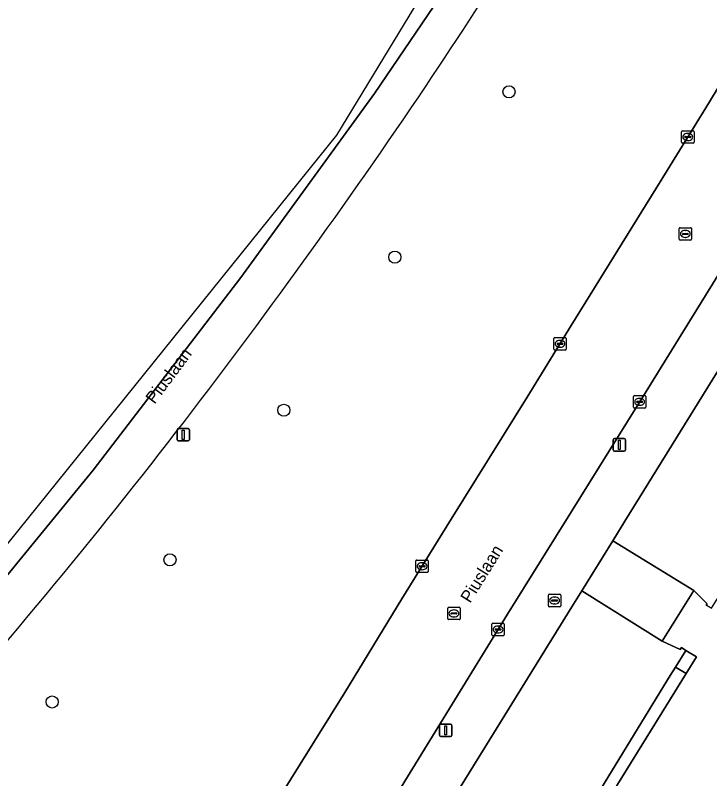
# Model space of a CAD drawing. Extents: x 162803 to 163818, y 381639 to 382475.
# Drawn here: x 162911.9 to 162967.9, y 382135.2 to 382196.8 of the extents above; entities that cross this region are included whole.
import ezdxf

# ---------------------------------------------------------------- set-up
doc = ezdxf.new("R2010")
doc.units = 0
for name, color, linetype in [('IMGEO_Berm_groen', 7, 'Continuous'), ('IMGEO_Boom', 7, 'Continuous'), ('IMGEO_Brandkraan', 7, 'Continuous'), ('IMGEO_Groenvoorziening', 7, 'Continuous'), ('IMGEO_Kolk', 7, 'Continuous'), ('IMGEO_Lichtmast', 7, 'Continuous'), ('IMGEO_Openbare_ruimte_label', 7, 'Continuous'), ('IMGEO_Pand', 7, 'Continuous'), ('IMGEO_Rijbaan_lokaal_gesloten', 7, 'Continuous'), ('IMGEO_Rijbaan_regionaal_gesloten', 7, 'Continuous'), ('IMGEO_Rioolput', 7, 'Continuous'), ('IMGEO_Voetpad_open', 7, 'Continuous')]:
    doc.layers.add(name, color=color, linetype=linetype)

msp = doc.modelspace()

# ---------------------------------------------------------------- linework, layer by layer
at = {"layer": 'IMGEO_Berm_groen'}
msp.add_lwpolyline([(162924.182, 382121.333), (162925.442, 382122.831), (162927.482, 382125.349), (162930.043, 382128.996), (162932.393, 382132.453), (162938.444, 382142.165), (162943.036, 382149.709), (162947.027, 382156.124), (162953.158, 382165.967), (162956.71, 382171.753), (162963.882, 382183.343), (162967.573, 382189.32), (162970.994, 382194.935), (162976.232, 382203.382), (162977.901, 382206.074)], dxfattribs=at)
for centre, radius, start, end in [((162511.222, 382481.658), 522.105, 326.18448, 329.31553), ((162492.66, 382496.443), 545.759, 322.36314, 325.97939), ((162533.579, 382465.778), 494.631, 318.12849, 322.28165)]:
    msp.add_arc(centre, radius, start, end, dxfattribs=at)
at = {"layer": 'IMGEO_Boom'}
for centre in [(162951.688, 382190.604), (162942.47, 382177.267), (162933.522, 382164.92), (162924.333, 382152.853), (162914.827, 382141.396)]:
    msp.add_circle(centre, 0.489, dxfattribs=at)
at = {"layer": 'IMGEO_Brandkraan'}
for p, q in [((162954.861, 382149.15), (162954.861, 382150.002)), ((162954.936, 382150.076), (162955.788, 382150.076)), ((162955.862, 382150.002), (162955.862, 382149.15)), ((162955.12, 382149.57), (162955.12, 382149.582)), ((162955.558, 382149.533), (162955.16, 382149.533)), ((162955.163, 382149.619), (162955.561, 382149.619)), ((162955.372, 382149.296), (162955.347, 382149.296)), ((162955.349, 382149.856), (162955.374, 382149.856)), ((162955.604, 382149.582), (162955.604, 382149.57)), ((162955.788, 382149.076), (162954.936, 382149.076))]:
    msp.add_line(p, q, dxfattribs=at)
for points in [[(162954.861, 382149.15), (162954.861, 382150.002)], [(162954.936, 382150.076), (162955.788, 382150.076)], [(162955.862, 382150.002), (162955.862, 382149.15)], [(162955.788, 382149.076), (162954.936, 382149.076)]]:
    msp.add_lwpolyline(points, dxfattribs=at)
for centre, radius, start, end in [((162954.938, 382150), 0.0765, 91.55205, 178.44795), ((162954.938, 382150), 0.0765, 91.55205, 178.44795), ((162955.786, 382150), 0.0765, 1.55205, 88.44795), ((162955.786, 382150), 0.0765, 1.55205, 88.44795), ((162955.16, 382149.579), 0.0403, 85.87752, 175.75265), ((162955.157, 382149.569), 0.0366, 178.93798, 274.71019), ((162955.561, 382149.576), 0.043, 264.86636, 352.45326), ((162955.565, 382149.581), 0.0386, 1.73085, 96.63898), ((162954.938, 382149.152), 0.0765, 181.55205, 268.44795), ((162954.938, 382149.152), 0.0765, 181.55205, 268.44795), ((162955.786, 382149.152), 0.0765, 271.55205, 358.44795), ((162955.786, 382149.152), 0.0765, 271.55205, 358.44795)]:
    msp.add_arc(centre, radius, start, end, dxfattribs=at)
for centre, major_axis, ratio, start_param, end_param in [((162955.348, 382149.576), (-0.387, 0.002), 0.722429, 4.712389, 7.853982), ((162955.373, 382149.576), (-0.39, 0.002), 0.717154, 1.570796, 4.712389)]:
    msp.add_ellipse(centre, major_axis=major_axis, ratio=ratio, start_param=start_param, end_param=end_param, dxfattribs=at)
at = {"layer": 'IMGEO_Groenvoorziening'}
for points in [[(162979.798, 382172.176), (162978.87, 382172.841), (162976.775, 382174.343), (162978.797, 382177.611), (162980.01, 382177.002), (162987.516, 382189.209), (162998.636, 382182.387), (163000, 382184.546), (163001.411, 382187.044), (162985.712, 382195.825), (162961.039, 382155.97), (162960.061, 382154.39), (162966.586, 382150.385), (162967.672, 382149.317), (162967.602, 382149.204), (162968.018, 382148.947), (162969.226, 382150.899), (162968.541, 382151.323), (162973.736, 382160.028), (162972.836, 382160.753)], [(162964.687, 382143.52), (162965.112, 382144.206), (162965.949, 382145.559), (162965.6, 382145.775), (162965.505, 382145.621), (162964.052, 382146.289), (162957.563, 382150.357), (162956.76, 382149.06), (162943.979, 382128.415), (162949.687, 382125.09), (162961.296, 382118.907), (162961.56, 382119.332), (162963.795, 382122.934), (162955.309, 382128.186)]]:
    msp.add_lwpolyline(points, close=True, dxfattribs=at)
at = {"layer": 'IMGEO_Kolk'}
for p, q in [((162965.687, 382187.457), (162966.539, 382187.457)), ((162965.612, 382186.531), (162965.612, 382187.383)), ((162965.871, 382186.951), (162965.871, 382186.963)), ((162966.309, 382186.914), (162965.911, 382186.914)), ((162965.914, 382187), (162966.312, 382187)), ((162966.1, 382187.237), (162966.125, 382187.237)), ((162966.355, 382186.963), (162966.355, 382186.951)), ((162966.613, 382187.383), (162966.613, 382186.531)), ((162966.539, 382186.457), (162965.687, 382186.457)), ((162966.123, 382186.677), (162966.098, 382186.677)), ((162955.302, 382169.851), (162955.302, 382170.703)), ((162955.377, 382170.777), (162956.229, 382170.777)), ((162955.561, 382170.271), (162955.561, 382170.283)), ((162955.999, 382170.234), (162955.601, 382170.234)), ((162955.604, 382170.32), (162956.002, 382170.32)), ((162955.79, 382170.557), (162955.815, 382170.557)), ((162956.045, 382170.283), (162956.045, 382170.271)), ((162956.303, 382170.703), (162956.303, 382169.851)), ((162956.229, 382169.777), (162955.377, 382169.777)), ((162955.813, 382169.997), (162955.788, 382169.997)), ((162961.726, 382165.176), (162961.726, 382166.028)), ((162961.801, 382166.102), (162962.653, 382166.102)), ((162962.727, 382166.028), (162962.727, 382165.176)), ((162961.985, 382165.596), (162961.985, 382165.608)), ((162962.423, 382165.559), (162962.025, 382165.559)), ((162962.028, 382165.645), (162962.426, 382165.645)), ((162962.237, 382165.322), (162962.212, 382165.322)), ((162962.214, 382165.882), (162962.239, 382165.882)), ((162962.469, 382165.608), (162962.469, 382165.596)), ((162962.653, 382165.102), (162961.801, 382165.102)), ((162944.171, 382151.914), (162944.171, 382152.766)), ((162944.246, 382152.84), (162945.098, 382152.84)), ((162944.473, 382152.383), (162944.871, 382152.383)), ((162944.659, 382152.62), (162944.684, 382152.62)), ((162945.172, 382152.766), (162945.172, 382151.914)), ((162945.098, 382151.84), (162944.246, 382151.84)), ((162944.43, 382152.334), (162944.43, 382152.346)), ((162944.868, 382152.297), (162944.47, 382152.297)), ((162944.682, 382152.06), (162944.657, 382152.06)), ((162944.914, 382152.346), (162944.914, 382152.334)), ((162950.303, 382146.811), (162950.303, 382147.663)), ((162950.378, 382147.737), (162951.23, 382147.737)), ((162950.791, 382147.517), (162950.816, 382147.517)), ((162951.304, 382147.663), (162951.304, 382146.811)), ((162950.562, 382147.231), (162950.562, 382147.243)), ((162951, 382147.194), (162950.602, 382147.194)), ((162950.605, 382147.28), (162951.003, 382147.28)), ((162950.814, 382146.957), (162950.789, 382146.957)), ((162951.046, 382147.243), (162951.046, 382147.231)), ((162951.23, 382146.737), (162950.378, 382146.737))]:
    msp.add_line(p, q, dxfattribs=at)
for points in [[(162965.687, 382187.457), (162966.539, 382187.457)], [(162965.612, 382186.531), (162965.612, 382187.383)], [(162966.613, 382187.383), (162966.613, 382186.531)], [(162966.539, 382186.457), (162965.687, 382186.457)], [(162955.302, 382169.851), (162955.302, 382170.703)], [(162955.377, 382170.777), (162956.229, 382170.777)], [(162956.303, 382170.703), (162956.303, 382169.851)], [(162956.229, 382169.777), (162955.377, 382169.777)], [(162961.726, 382165.176), (162961.726, 382166.028)], [(162961.801, 382166.102), (162962.653, 382166.102)], [(162962.727, 382166.028), (162962.727, 382165.176)], [(162962.653, 382165.102), (162961.801, 382165.102)], [(162944.171, 382151.914), (162944.171, 382152.766)], [(162944.246, 382152.84), (162945.098, 382152.84)], [(162945.172, 382152.766), (162945.172, 382151.914)], [(162945.098, 382151.84), (162944.246, 382151.84)], [(162950.303, 382146.811), (162950.303, 382147.663)], [(162950.378, 382147.737), (162951.23, 382147.737)], [(162951.304, 382147.663), (162951.304, 382146.811)], [(162951.23, 382146.737), (162950.378, 382146.737)]]:
    msp.add_lwpolyline(points, dxfattribs=at)
for centre, radius, start, end in [((162965.689, 382187.381), 0.0765, 91.55205, 178.44795), ((162965.689, 382187.381), 0.0765, 91.55205, 178.44795), ((162966.537, 382187.381), 0.0765, 1.55205, 88.44795), ((162966.537, 382187.381), 0.0765, 1.55205, 88.44795), ((162965.911, 382186.96), 0.0403, 85.87752, 175.75265), ((162965.908, 382186.95), 0.0366, 178.93798, 274.71019), ((162966.312, 382186.957), 0.043, 264.86636, 352.45326), ((162966.316, 382186.962), 0.0386, 1.73085, 96.63898), ((162965.689, 382186.533), 0.0765, 181.55205, 268.44795), ((162965.689, 382186.533), 0.0765, 181.55205, 268.44795), ((162966.537, 382186.533), 0.0765, 271.55205, 358.44795), ((162966.537, 382186.533), 0.0765, 271.55205, 358.44795), ((162955.379, 382170.701), 0.0765, 91.55205, 178.44795), ((162955.379, 382170.701), 0.0765, 91.55205, 178.44795), ((162955.601, 382170.28), 0.0403, 85.87752, 175.75265), ((162955.598, 382170.27), 0.0366, 178.93798, 274.71019), ((162956.002, 382170.277), 0.043, 264.86636, 352.45326), ((162956.006, 382170.282), 0.0386, 1.73085, 96.63898), ((162956.227, 382170.701), 0.0765, 1.55205, 88.44795), ((162956.227, 382170.701), 0.0765, 1.55205, 88.44795), ((162955.379, 382169.853), 0.0765, 181.55205, 268.44795), ((162955.379, 382169.853), 0.0765, 181.55205, 268.44795), ((162956.227, 382169.853), 0.0765, 271.55205, 358.44795), ((162956.227, 382169.853), 0.0765, 271.55205, 358.44795), ((162961.803, 382166.026), 0.0765, 91.55205, 178.44795), ((162961.803, 382166.026), 0.0765, 91.55205, 178.44795), ((162962.651, 382166.026), 0.0765, 1.55205, 88.44795), ((162962.651, 382166.026), 0.0765, 1.55205, 88.44795), ((162962.025, 382165.605), 0.0403, 85.87752, 175.75265), ((162962.022, 382165.595), 0.0366, 178.93798, 274.71019), ((162962.426, 382165.602), 0.043, 264.86636, 352.45326), ((162962.43, 382165.607), 0.0386, 1.73085, 96.63898), ((162961.803, 382165.178), 0.0765, 181.55205, 268.44795), ((162961.803, 382165.178), 0.0765, 181.55205, 268.44795), ((162962.651, 382165.178), 0.0765, 271.55205, 358.44795), ((162962.651, 382165.178), 0.0765, 271.55205, 358.44795), ((162944.248, 382152.764), 0.0765, 91.55205, 178.44795), ((162944.248, 382152.764), 0.0765, 91.55205, 178.44795), ((162944.47, 382152.343), 0.0403, 85.87752, 175.75265), ((162944.875, 382152.345), 0.0386, 1.73085, 96.63898), ((162945.096, 382152.764), 0.0765, 1.55205, 88.44795), ((162945.096, 382152.764), 0.0765, 1.55205, 88.44795), ((162944.248, 382151.916), 0.0765, 181.55205, 268.44795), ((162944.248, 382151.916), 0.0765, 181.55205, 268.44795), ((162944.467, 382152.333), 0.0366, 178.93798, 274.71019), ((162944.871, 382152.34), 0.043, 264.86636, 352.45326), ((162945.096, 382151.916), 0.0765, 271.55205, 358.44795), ((162945.096, 382151.916), 0.0765, 271.55205, 358.44795), ((162950.38, 382147.661), 0.0765, 91.55205, 178.44795), ((162950.38, 382147.661), 0.0765, 91.55205, 178.44795), ((162951.228, 382147.661), 0.0765, 1.55205, 88.44795), ((162951.228, 382147.661), 0.0765, 1.55205, 88.44795), ((162950.38, 382146.813), 0.0765, 181.55205, 268.44795), ((162950.38, 382146.813), 0.0765, 181.55205, 268.44795), ((162950.602, 382147.24), 0.0403, 85.87752, 175.75265), ((162950.599, 382147.23), 0.0366, 178.93798, 274.71019), ((162951.003, 382147.237), 0.043, 264.86636, 352.45326), ((162951.007, 382147.242), 0.0386, 1.73085, 96.63898), ((162951.228, 382146.813), 0.0765, 271.55205, 358.44795), ((162951.228, 382146.813), 0.0765, 271.55205, 358.44795)]:
    msp.add_arc(centre, radius, start, end, dxfattribs=at)
for centre, major_axis, ratio, start_param, end_param in [((162966.099, 382186.957), (-0.387, 0.002), 0.722429, 4.712389, 7.853982), ((162966.124, 382186.957), (-0.39, 0.002), 0.717154, 1.570796, 4.712389), ((162955.789, 382170.277), (-0.387, 0.002), 0.722429, 4.712389, 7.853982), ((162955.814, 382170.277), (-0.39, 0.002), 0.717154, 1.570796, 4.712389), ((162962.213, 382165.602), (-0.387, 0.002), 0.722429, 4.712389, 7.853982), ((162962.238, 382165.602), (-0.39, 0.002), 0.717154, 1.570796, 4.712389), ((162944.658, 382152.34), (-0.387, 0.002), 0.722429, 4.712389, 7.853982), ((162944.683, 382152.34), (-0.39, 0.002), 0.717154, 1.570796, 4.712389), ((162950.79, 382147.237), (-0.387, 0.002), 0.722429, 4.712389, 7.853982), ((162950.815, 382147.237), (-0.39, 0.002), 0.717154, 1.570796, 4.712389)]:
    msp.add_ellipse(centre, major_axis=major_axis, ratio=ratio, start_param=start_param, end_param=end_param, dxfattribs=at)
at = {"layer": 'IMGEO_Lichtmast'}
for p, q in [((162925.007, 382163.448), (162925.797, 382163.448)), ((162925.797, 382163.448), (162925.007, 382163.448)), ((162924.907, 382162.548), (162924.907, 382163.348)), ((162924.907, 382163.348), (162924.907, 382162.548)), ((162925.897, 382163.348), (162925.897, 382162.548)), ((162925.897, 382162.548), (162925.897, 382163.348)), ((162925.797, 382162.448), (162925.007, 382162.448)), ((162925.007, 382162.448), (162925.797, 382162.448)), ((162960.097, 382161.732), (162960.097, 382162.532)), ((162960.097, 382162.532), (162960.097, 382161.732)), ((162960.197, 382162.632), (162960.987, 382162.632)), ((162960.987, 382162.632), (162960.197, 382162.632)), ((162961.087, 382162.532), (162961.087, 382161.732)), ((162961.087, 382161.732), (162961.087, 382162.532)), ((162960.987, 382161.632), (162960.197, 382161.632)), ((162960.197, 382161.632), (162960.987, 382161.632)), ((162946.087, 382138.707), (162946.087, 382139.507)), ((162946.087, 382139.507), (162946.087, 382138.707)), ((162946.187, 382139.607), (162946.977, 382139.607)), ((162946.977, 382139.607), (162946.187, 382139.607)), ((162947.077, 382139.507), (162947.077, 382138.707)), ((162947.077, 382138.707), (162947.077, 382139.507)), ((162946.977, 382138.607), (162946.187, 382138.607)), ((162946.187, 382138.607), (162946.977, 382138.607))]:
    msp.add_line(p, q, dxfattribs=at)
for points in [[(162925.327, 382163.323), (162925.477, 382163.323), (162925.477, 382162.573), (162925.327, 382162.573), (162925.327, 382163.323)], [(162960.517, 382162.507), (162960.667, 382162.507), (162960.667, 382161.757), (162960.517, 382161.757), (162960.517, 382162.507)], [(162946.507, 382139.482), (162946.657, 382139.482), (162946.657, 382138.732), (162946.507, 382138.732), (162946.507, 382139.482)]]:
    msp.add_lwpolyline(points, dxfattribs=at)
for centre, start, end in [((162925.007, 382163.348), 90, 180), ((162925.007, 382163.348), 90, 180), ((162925.797, 382163.348), 0, 90), ((162925.797, 382163.348), 360, 90), ((162925.007, 382162.548), 180, 270), ((162925.007, 382162.548), 180, 270), ((162925.797, 382162.548), 270, 0), ((162925.797, 382162.548), 270, 0), ((162960.197, 382162.532), 90, 180), ((162960.197, 382162.532), 90, 180), ((162960.987, 382162.532), 0, 90), ((162960.987, 382162.532), 360, 90), ((162960.197, 382161.732), 180, 270), ((162960.197, 382161.732), 180, 270), ((162960.987, 382161.732), 270, 0), ((162960.987, 382161.732), 270, 0), ((162946.187, 382139.507), 90, 180), ((162946.187, 382139.507), 90, 180), ((162946.977, 382139.507), 0, 90), ((162946.977, 382139.507), 360, 90), ((162946.187, 382138.707), 180, 270), ((162946.187, 382138.707), 180, 270), ((162946.977, 382138.707), 270, 0), ((162946.977, 382138.707), 270, 0)]:
    msp.add_arc(centre, 0.1, start, end, dxfattribs=at)
at = {"layer": 'IMGEO_Pand'}
msp.add_lwpolyline([(162968.018, 382148.947), (162967.602, 382149.204), (162967.672, 382149.317), (162966.586, 382150.385), (162964.052, 382146.289), (162965.505, 382145.621), (162965.6, 382145.775), (162965.949, 382145.559), (162966.811, 382145.025), (162965.989, 382143.696), (162956.304, 382128.046)], dxfattribs=at)
at = {"layer": 'IMGEO_Rijbaan_lokaal_gesloten'}
for points in [[(162956.73, 382156.768), (162962.742, 382166.43), (162973.097, 382183.191), (162979.497, 382193.55), (162982.698, 382198.597), (162976.232, 382203.382), (162970.994, 382194.935), (162967.573, 382189.32), (162963.882, 382183.343), (162956.71, 382171.753), (162953.158, 382165.967), (162947.027, 382156.124), (162943.036, 382149.709), (162938.444, 382142.165), (162932.393, 382132.453), (162930.043, 382128.996), (162927.482, 382125.349), (162925.442, 382122.831), (162924.182, 382121.333)], [(162914.15, 382101.448), (162919.344, 382105.846), (162924.856, 382110.513), (162938.949, 382127.926), (162940.487, 382130.445), (162943.496, 382135.354), (162951.558, 382148.464), (162956.73, 382156.768)]]:
    msp.add_lwpolyline(points, dxfattribs=at)
at = {"layer": 'IMGEO_Rijbaan_regionaal_gesloten'}
for points in [[(162818.948, 382062.362), (162820.468, 382061.148), (162840.751, 382080.004), (162851.486, 382089.833), (162874.432, 382111.672), (162885.166, 382122.574), (162895.499, 382133.41), (162905.445, 382144.614), (162918.126, 382160.102), (162930.043, 382175.636), (162940.828, 382190.463), (162946.581, 382198.967), (162957.334, 382216.925), (162957.041, 382217.097), (162956.788, 382217.246), (162956.261, 382217.556), (162937.76, 382187.092), (162905.886, 382147.567), (162869.534, 382108.305), (162836.558, 382077.069), (162831.183, 382071.978), (162818.948, 382062.362)], [(162960.228, 382215.223), (162957.334, 382216.925), (162946.581, 382198.967), (162940.828, 382190.463), (162930.043, 382175.636), (162918.126, 382160.102), (162905.445, 382144.614), (162895.499, 382133.41), (162885.166, 382122.574), (162874.432, 382111.672), (162851.486, 382089.833), (162840.751, 382080.004), (162820.468, 382061.148), (162823.176, 382058.987), (162823.277, 382059.081), (162845.801, 382079.946)]]:
    msp.add_lwpolyline(points, dxfattribs=at)
for centre, radius, start, end in [((162511.222, 382481.658), 522.105, 326.18448, 329.31553), ((162492.66, 382496.443), 545.759, 322.36314, 325.97939), ((162533.579, 382465.778), 494.631, 318.12849, 322.28165)]:
    msp.add_arc(centre, radius, start, end, dxfattribs=at)
at = {"layer": 'IMGEO_Rioolput'}
for p, q in [((162965.413, 382178.716), (162965.413, 382179.568)), ((162965.488, 382179.642), (162966.34, 382179.642)), ((162966.414, 382179.568), (162966.414, 382178.716)), ((162965.672, 382179.136), (162965.672, 382179.148)), ((162966.11, 382179.099), (162965.712, 382179.099)), ((162965.715, 382179.185), (162966.113, 382179.185)), ((162965.924, 382178.862), (162965.899, 382178.862)), ((162965.901, 382179.422), (162965.926, 382179.422)), ((162966.156, 382179.148), (162966.156, 382179.136)), ((162966.34, 382178.642), (162965.488, 382178.642)), ((162946.743, 382148.108), (162946.743, 382148.96)), ((162946.818, 382149.034), (162947.67, 382149.034)), ((162947.231, 382148.814), (162947.256, 382148.814)), ((162947.744, 382148.96), (162947.744, 382148.108)), ((162947.002, 382148.528), (162947.002, 382148.54)), ((162947.44, 382148.491), (162947.042, 382148.491)), ((162947.045, 382148.577), (162947.443, 382148.577)), ((162947.254, 382148.254), (162947.229, 382148.254)), ((162947.486, 382148.54), (162947.486, 382148.528)), ((162947.67, 382148.034), (162946.818, 382148.034))]:
    msp.add_line(p, q, dxfattribs=at)
for points in [[(162965.413, 382178.716), (162965.413, 382179.568)], [(162965.488, 382179.642), (162966.34, 382179.642)], [(162966.414, 382179.568), (162966.414, 382178.716)], [(162966.34, 382178.642), (162965.488, 382178.642)], [(162946.743, 382148.108), (162946.743, 382148.96)], [(162946.818, 382149.034), (162947.67, 382149.034)], [(162947.744, 382148.96), (162947.744, 382148.108)], [(162947.67, 382148.034), (162946.818, 382148.034)]]:
    msp.add_lwpolyline(points, dxfattribs=at)
for centre, radius, start, end in [((162965.49, 382179.566), 0.0765, 91.55205, 178.44795), ((162965.49, 382179.566), 0.0765, 91.55205, 178.44795), ((162966.338, 382179.566), 0.0765, 1.55205, 88.44795), ((162966.338, 382179.566), 0.0765, 1.55205, 88.44795), ((162965.712, 382179.145), 0.0403, 85.87752, 175.75265), ((162965.709, 382179.135), 0.0366, 178.93798, 274.71019), ((162966.113, 382179.142), 0.043, 264.86636, 352.45326), ((162966.117, 382179.147), 0.0386, 1.73085, 96.63898), ((162965.49, 382178.718), 0.0765, 181.55205, 268.44795), ((162965.49, 382178.718), 0.0765, 181.55205, 268.44795), ((162966.338, 382178.718), 0.0765, 271.55205, 358.44795), ((162966.338, 382178.718), 0.0765, 271.55205, 358.44795), ((162946.82, 382148.958), 0.0765, 91.55205, 178.44795), ((162946.82, 382148.958), 0.0765, 91.55205, 178.44795), ((162947.668, 382148.958), 0.0765, 1.55205, 88.44795), ((162947.668, 382148.958), 0.0765, 1.55205, 88.44795), ((162946.82, 382148.11), 0.0765, 181.55205, 268.44795), ((162946.82, 382148.11), 0.0765, 181.55205, 268.44795), ((162947.042, 382148.537), 0.0403, 85.87752, 175.75265), ((162947.039, 382148.527), 0.0366, 178.93798, 274.71019), ((162947.443, 382148.534), 0.043, 264.86636, 352.45326), ((162947.447, 382148.539), 0.0386, 1.73085, 96.63898), ((162947.668, 382148.11), 0.0765, 271.55205, 358.44795), ((162947.668, 382148.11), 0.0765, 271.55205, 358.44795)]:
    msp.add_arc(centre, radius, start, end, dxfattribs=at)
for centre, major_axis, ratio, start_param, end_param in [((162965.9, 382179.142), (-0.387, 0.002), 0.722429, 4.712389, 7.853982), ((162965.925, 382179.142), (-0.39, 0.002), 0.717154, 1.570796, 4.712389), ((162947.23, 382148.534), (-0.387, 0.002), 0.722429, 4.712389, 7.853982), ((162947.255, 382148.534), (-0.39, 0.002), 0.717154, 1.570796, 4.712389)]:
    msp.add_ellipse(centre, major_axis=major_axis, ratio=ratio, start_param=start_param, end_param=end_param, dxfattribs=at)
at = {"layer": 'IMGEO_Voetpad_open'}
for points in [[(162983.726, 382199.812), (162982.698, 382198.597), (162979.497, 382193.55), (162973.097, 382183.191), (162962.742, 382166.43), (162956.73, 382156.768), (162951.558, 382148.464), (162943.496, 382135.354), (162940.487, 382130.445), (162938.949, 382127.926)], [(162938.973, 382120.638), (162940.585, 382122.867), (162941.734, 382124.685), (162943.979, 382128.415), (162956.76, 382149.06), (162957.563, 382150.357), (162960.061, 382154.39), (162961.039, 382155.97), (162985.712, 382195.825)]]:
    msp.add_lwpolyline(points, dxfattribs=at)
for points in [[(162966.586, 382150.385), (162960.061, 382154.39), (162957.563, 382150.357), (162964.052, 382146.289)], [(162965.112, 382144.206), (162965.989, 382143.696), (162966.811, 382145.025), (162965.949, 382145.559)], [(162965.989, 382143.696), (162965.112, 382144.206), (162964.687, 382143.52), (162955.309, 382128.186), (162963.795, 382122.934), (162963.914, 382123.126), (162963.885, 382123.144), (162956.196, 382127.87), (162956.304, 382128.046)]]:
    msp.add_lwpolyline(points, close=True, dxfattribs=at)

# ---------------------------------------------------------------- texts
at = {"layer": 'IMGEO_Openbare_ruimte_label'}
for rotation, p in [(53.33641, (162923.09, 382165.355)), (58.07354, (162948.547, 382149.304))]:
    msp.add_text('Piuslaan', height=1, rotation=rotation, dxfattribs=at).set_placement(p)

doc.saveas('drawing.dxf')
